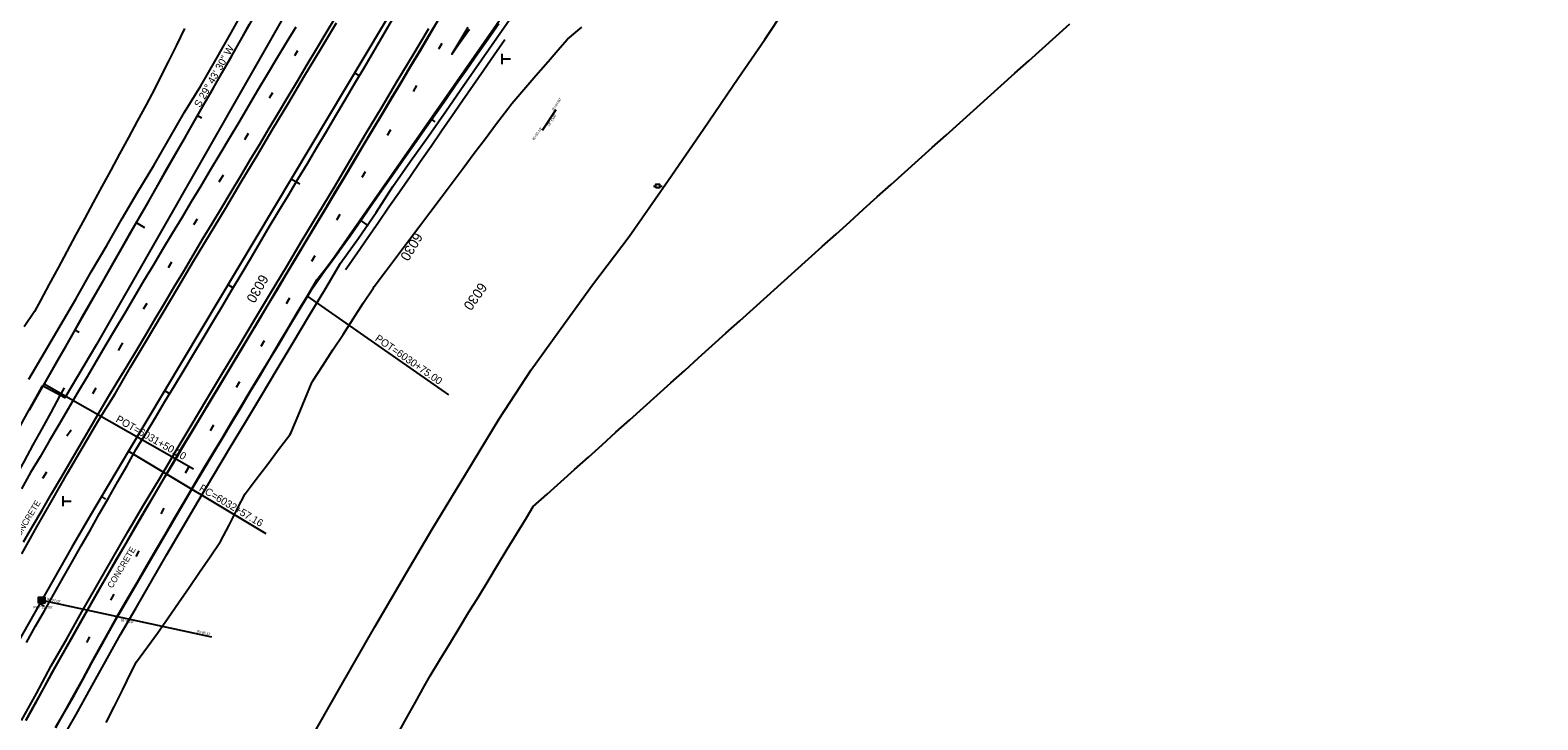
# Model space of a CAD drawing. Extents: x 2132221 to 2141942, y 535736 to 547298.
# Drawn here: x 2136772 to 2137994, y 538383 to 538942 of the extents above; entities that cross this region are included whole.
import ezdxf

# ---------------------------------------------------------------- set-up
doc = ezdxf.new("R2010")
doc.units = 0
for name, color, linetype in [('RD_EX_BldgApp', 7, 'Continuous'), ('RD_EX_Conc', 7, 'Continuous'), ('RD_EX_Conc_txCode', 7, 'Continuous'), ('RD_EX_DR_Inlet', 7, 'Continuous'), ('RD_EX_DR_Inlet_txCode', 7, 'Continuous'), ('RD_EX_DR_Pipe', 7, 'Continuous'), ('RD_EX_DR_Pipe_txCode', 7, 'Continuous'), ('RD_EX_Fence_Other', 7, 'Continuous'), ('RD_EX_GuardRail', 7, 'Continuous'), ('RD_EX_Misc', 7, 'Continuous'), ('RD_EX_Road', 7, 'Continuous'), ('RD_EX_UT', 7, 'Continuous'), ('RD_EX_VEG', 7, 'Continuous'), ('RD_HC_Cl', 7, 'Continuous'), ('RD_HC_Data', 7, 'Continuous'), ('RD_HC_Data_Tic', 7, 'Continuous'), ('RD_HC_TX_Sta50', 7, 'Continuous'), ('TOPO_E_TLIML-Line', 7, 'Continuous')]:
    doc.layers.add(name, color=color, linetype=linetype)

msp = doc.modelspace()

# ---------------------------------------------------------------- linework, layer by layer
at = {"layer": 'RD_EX_BldgApp'}
for p, q in [((2137154.2, 538922.5), (2137154.2, 538918.4)), ((2137154.2, 538918.4), (2137154.2, 538914.3)), ((2137154.2, 538918.4), (2137161.1, 538918.4)), ((2136798.4, 538564.2), (2136798.4, 538560.1)), ((2136798.4, 538560.1), (2136798.4, 538556)), ((2136798.4, 538560.1), (2136805.2, 538560.1))]:
    msp.add_line(p, q, dxfattribs=at)
at = {"layer": 'RD_EX_Conc'}
for points in [[(2137043.7, 539069.2), (2137018.8, 539025.5), (2136986.1, 538968.2), (2136875, 538773.5), (2136825.8, 538687.1), (2136800, 538643.8), (2136782, 538653.7)], [(2136768.4, 538382.6), (2136775.7, 538395.7), (2136782.9, 538408.8), (2136790.1, 538422), (2136797.5, 538435.1), (2136804.9, 538448.1), (2136812.2, 538461.2), (2136819.6, 538474.3), (2136827, 538487.3), (2136834.5, 538500.3), (2136842, 538513.3), (2136849.6, 538526.2), (2136857.1, 538539.2), (2136864.7, 538552.2), (2136872.3, 538565.1), (2136879.9, 538578), (2136887.5, 538590.9), (2136895.2, 538603.8), (2136903, 538616.6), (2136910.7, 538629.5), (2136918.4, 538642.3), (2136926.2, 538655.2), (2136933.9, 538668.1), (2136941.6, 538680.9), (2136949.3, 538693.8), (2136957, 538706.6), (2136964.7, 538719.6), (2136972.4, 538732.4), (2136980.1, 538745.3), (2136987.8, 538758.1), (2136995.5, 538771), (2137003.2, 538783.9), (2137011, 538796.7), (2137018.7, 538809.6), (2137026.4, 538822.5), (2137034.1, 538835.4), (2137041.7, 538848.3), (2137049.4, 538861.1), (2137057.1, 538874), (2137064.9, 538886.9), (2137072.6, 538899.7), (2137080.3, 538912.6), (2137088, 538925.5), (2137095.7, 538938.3), (2137103.3, 538951.2)], [(2136792.8, 538376.6), (2136800.1, 538389.7), (2136807.5, 538402.7), (2136814.8, 538415.9), (2136821.9, 538429.1), (2136829.1, 538442.2), (2136836.4, 538455.3), (2136843.9, 538468.3), (2136851.4, 538481.3), (2136858.9, 538494.3), (2136866.4, 538507.2), (2136874, 538520.2), (2136881.5, 538533.2), (2136889.1, 538546.1), (2136896.7, 538559), (2136904.4, 538572), (2136912, 538584.9), (2136919.7, 538597.7), (2136927.5, 538610.6), (2136935.1, 538623.4), (2136942.9, 538636.3), (2136950.6, 538649.2), (2136958.3, 538662), (2136966, 538674.9), (2136973.8, 538687.7), (2136981.4, 538700.6), (2136989.1, 538713.5), (2136996.9, 538726.4), (2137004.6, 538739.2), (2137013.5, 538750.5), (2137022.3, 538762.7), (2137022.7, 538763.2), (2137031.2, 538775.2), (2137039.9, 538787.5), (2137048.4, 538799.8), (2137057, 538812.1), (2137065.6, 538824.4), (2137074.2, 538836.7), (2137082.8, 538848.9), (2137091.5, 538861.2), (2137100.1, 538873.5), (2137108.7, 538885.7), (2137117.3, 538898), (2137126, 538910.3), (2137134.6, 538922.5), (2137143.2, 538934.8), (2137151.8, 538947.1)], [(2136636.3, 538382.9), (2136643.1, 538396.3), (2136649.8, 538409.7), (2136656.7, 538423.1), (2136663.6, 538436.4), (2136670.5, 538449.7), (2136677.5, 538462.9), (2136684.6, 538476.2), (2136691.6, 538489.4), (2136698.6, 538502.7), (2136705.9, 538515.8), (2136713, 538529), (2136720.2, 538542.2), (2136727.3, 538555.4), (2136734.5, 538568.6), (2136741.8, 538581.7), (2136749.1, 538594.8), (2136756.4, 538607.9), (2136763.7, 538621), (2136771, 538634.1), (2136778.3, 538647.2), (2136782, 538653.7)]]:
    msp.add_lwpolyline(points, dxfattribs=at)
at = {"layer": 'RD_EX_DR_Inlet'}
for p, q in [((2136778.8, 538480.8), (2136783.8, 538480.8)), ((2136778.8, 538479.1), (2136783.8, 538479.1)), ((2136780.5, 538482.5), (2136780.5, 538477.5)), ((2136782.2, 538482.5), (2136782.2, 538477.5))]:
    msp.add_line(p, q, dxfattribs=at)
msp.add_lwpolyline([(2136778.8, 538477.5), (2136778.8, 538482.5), (2136783.8, 538482.5), (2136783.8, 538477.5)], close=True, dxfattribs=at)
at = {"layer": 'RD_EX_DR_Pipe'}
msp.add_line((2136781.3, 538479.9), (2136918.8, 538450.3), dxfattribs=at)
msp.add_lwpolyline([(2137187.1, 538860.7), (2137198.2, 538877.4)], dxfattribs=at)
at = {"layer": 'RD_EX_Fence_Other'}
msp.add_lwpolyline([(2136945.4, 538272.3), (2136971.4, 538318.5), (2136997.1, 538363.8), (2137022.8, 538409), (2137051.3, 538458.3), (2137077.2, 538502.7), (2137097.8, 538537.4), (2137124.9, 538582.4), (2137152, 538626.8), (2137178, 538666.7), (2137198.9, 538695.6), (2137227.8, 538735.5), (2137257.5, 538774.7), (2137289.1, 538820), (2137317.7, 538861.5), (2137345.7, 538902.9), (2137367.4, 538934.3), (2137400.4, 538984.1), (2137428.3, 539022), (2137447.7, 539050), (2137453.5, 539058.8)], dxfattribs=at)
at = {"layer": 'RD_EX_GuardRail'}
for points in [[(2136768.9, 538445.7), (2136776.3, 538458.8), (2136783.7, 538471.8), (2136791.1, 538484.9), (2136798.5, 538497.9), (2136805.9, 538511), (2136813.3, 538524), (2136820.8, 538537), (2136828.2, 538550.1), (2136835.6, 538563.1), (2136843, 538576.2), (2136850.4, 538589.2), (2136857.9, 538602.2), (2136865.6, 538615.1), (2136873.4, 538627.9), (2136881.1, 538640.8), (2136888.8, 538653.6), (2136896.6, 538666.5), (2136904.3, 538679.3), (2136912, 538692.2), (2136919.8, 538705), (2136927.5, 538717.9), (2136935.2, 538730.8), (2136942.8, 538743.7), (2136950.4, 538756.6), (2136958, 538769.5), (2136965.7, 538782.4), (2136973.4, 538795.3), (2136981.2, 538808.1), (2136988.9, 538821), (2136996.6, 538833.8), (2137004.3, 538846.7), (2137012, 538859.6), (2137019.6, 538872.5), (2137027.3, 538885.4), (2137034.9, 538898.4), (2137042.5, 538911.3), (2137050.1, 538924.2), (2137057.7, 538937.1), (2137065.3, 538950)], [(2137156.6, 538934), (2137148, 538921.6), (2137139.5, 538909.3), (2137131, 538897), (2137122.4, 538884.6), (2137113.9, 538872.3), (2137105.4, 538859.9), (2137096.8, 538847.6), (2137088.3, 538835.3), (2137079.8, 538822.9), (2137071.2, 538810.6), (2137062.7, 538798.3), (2137054.1, 538785.9), (2137045.6, 538773.6), (2137037.1, 538761.3), (2137028.5, 538748.9), (2137027.6, 538747.6)]]:
    msp.add_lwpolyline(points, dxfattribs=at)
at = {"layer": 'RD_EX_Misc'}
for p, q in [((2136986.3, 538921.1), (2136988.9, 538925.3)), ((2137103.1, 538926.6), (2137105.7, 538931.2)), ((2136965.8, 538887), (2136968.5, 538891.2)), ((2137082.6, 538892.1), (2137085.2, 538896.8)), ((2136945.8, 538853.2), (2136948.8, 538858.2)), ((2137061.5, 538856.8), (2137064.1, 538861.4)), ((2137041.1, 538822.7), (2137043.7, 538827.3)), ((2136925.2, 538819), (2136928.7, 538824.5)), ((2137020.4, 538788.2), (2137023.1, 538792.8)), ((2136904.5, 538784.2), (2136907.4, 538788.8)), ((2136883.9, 538749.6), (2136886.6, 538754.1)), ((2137000.2, 538754.6), (2137002.8, 538759.2)), ((2136863.9, 538716.1), (2136866.7, 538720.6)), ((2136979.7, 538720.3), (2136982.3, 538724.9)), ((2136843.4, 538682.1), (2136847, 538688.4)), ((2136959.2, 538685.8), (2136961.8, 538690.4)), ((2136939.2, 538652.5), (2136941.8, 538657.2)), ((2136822.8, 538647.4), (2136825.4, 538651.9)), ((2136918.2, 538617.5), (2136920.8, 538622.1)), ((2136801.7, 538613.2), (2136805.2, 538618)), ((2136782.3, 538578.8), (2136785.4, 538584)), ((2136897.8, 538583), (2136900.4, 538587.6)), ((2136878, 538549.9), (2136880.6, 538554.5)), ((2136857.7, 538515.4), (2136860.3, 538520)), ((2136837.2, 538480.1), (2136839.9, 538484.7)), ((2136817.8, 538445.7), (2136820.4, 538450.3))]:
    msp.add_line(p, q, dxfattribs=at)
for points in [[(2136766.5, 538527.1), (2136774, 538540.1), (2136781.6, 538553), (2136789.1, 538566), (2136796.7, 538578.9), (2136804.3, 538591.9), (2136811.9, 538604.8), (2136819.4, 538617.8), (2136827.1, 538630.7), (2136834.7, 538643.6), (2136842.5, 538656.5), (2136850.2, 538669.3), (2136858, 538682.1), (2136865.7, 538695), (2136873.3, 538707.9), (2136881, 538720.8), (2136888.7, 538733.7), (2136896.4, 538746.6), (2136904.1, 538759.4), (2136911.7, 538772.3), (2136919.5, 538785.2), (2136927.2, 538798), (2136934.9, 538810.9), (2136942.6, 538823.8), (2136950.3, 538836.6), (2136958, 538849.5), (2136965.7, 538862.4), (2136973.4, 538875.3), (2136981.1, 538888.1), (2136988.8, 538901), (2136996.5, 538913.9), (2137004.2, 538926.8), (2137011.9, 538939.6), (2137019.6, 538952.5)], [(2136768.7, 538382.4), (2136775.9, 538395.6), (2136783.1, 538408.7), (2136790.3, 538421.9), (2136797.7, 538434.9), (2136805.1, 538448), (2136812.5, 538461.1), (2136819.8, 538474.1), (2136827.2, 538487.2), (2136834.7, 538500.2), (2136842.2, 538513.1), (2136849.8, 538526.1), (2136857.3, 538539.1), (2136864.9, 538552), (2136872.5, 538565), (2136880.1, 538577.9), (2136887.7, 538590.8), (2136895.4, 538603.7), (2136903.2, 538616.5), (2136910.9, 538629.4), (2136918.7, 538642.2), (2136926.4, 538655.1), (2136934.1, 538667.9), (2136941.8, 538680.8), (2136949.5, 538693.7), (2136957.3, 538706.5), (2136964.9, 538719.4), (2136972.6, 538732.3), (2136980.3, 538745.2), (2136988, 538758), (2136995.7, 538770.9), (2137003.5, 538783.8), (2137011.2, 538796.6), (2137018.9, 538809.5), (2137026.6, 538822.4), (2137034.3, 538835.2), (2137041.9, 538848.1), (2137049.6, 538861), (2137057.4, 538873.9), (2137065.1, 538886.7), (2137072.8, 538899.6), (2137080.5, 538912.5), (2137088.2, 538925.3), (2137095.9, 538938.2), (2137103.5, 538951.1)], [(2136987.1, 538944.2), (2136979.3, 538931.4), (2136971.6, 538918.5), (2136963.9, 538905.7), (2136956.2, 538892.8), (2136948.6, 538879.9), (2136940.9, 538867), (2136933.3, 538854.1), (2136925.6, 538841.2), (2136917.9, 538828.3), (2136910.2, 538815.5), (2136902.5, 538802.6), (2136894.8, 538789.7), (2136887.1, 538776.9), (2136879.3, 538764), (2136871.6, 538751.1), (2136863.9, 538738.3), (2136856.2, 538725.4), (2136848.6, 538712.5), (2136840.9, 538699.6), (2136833.3, 538686.7), (2136825.6, 538673.8), (2136818, 538660.9), (2136810.4, 538647.9), (2136802.7, 538635), (2136795.1, 538622.1), (2136787.5, 538609.2), (2136779.9, 538596.2), (2136772.3, 538583.3), (2136764.8, 538570.3)], [(2136771.5, 538633.8), (2136778.8, 538646.9), (2136786.1, 538660), (2136793.5, 538673.1), (2136801, 538686.1), (2136808.4, 538699.1), (2136815.8, 538712.2), (2136823.2, 538725.2), (2136830.8, 538738.2), (2136838.2, 538751.2), (2136845.7, 538764.2), (2136853, 538777.3), (2136860.5, 538790.3), (2136868.1, 538803.2), (2136875.4, 538816.3), (2136882.8, 538829.4), (2136890.3, 538842.3), (2136897.8, 538855.3), (2136905.2, 538868.4), (2136912.6, 538881.4), (2136920.1, 538894.4), (2136927.6, 538907.4), (2136935, 538920.5), (2136942.4, 538933.5), (2136949.8, 538946.5)], [(2136792.5, 538376.7), (2136799.9, 538389.8), (2136807.2, 538402.9), (2136814.5, 538416), (2136821.6, 538429.2), (2136828.8, 538442.4), (2136836.1, 538455.5), (2136843.6, 538468.5), (2136851.1, 538481.5), (2136858.6, 538494.4), (2136866.2, 538507.4), (2136873.7, 538520.4), (2136881.2, 538533.3), (2136888.8, 538546.3), (2136896.4, 538559.2), (2136904.1, 538572.1), (2136911.7, 538585), (2136919.5, 538597.9), (2136927.2, 538610.7), (2136934.9, 538623.6), (2136942.6, 538636.5), (2136950.3, 538649.3), (2136958.1, 538662.2), (2136965.8, 538675), (2136973.5, 538687.9), (2136981.2, 538700.8), (2136988.9, 538713.7), (2136996.6, 538726.5), (2137004.3, 538739.4), (2137013.2, 538750.7), (2137022, 538762.9), (2137022.4, 538763.4), (2137030.9, 538775.4), (2137039.6, 538787.6), (2137048.1, 538800), (2137056.7, 538812.3), (2137065.3, 538824.6), (2137073.9, 538836.9), (2137082.6, 538849.1), (2137091.2, 538861.4), (2137099.8, 538873.6), (2137108.5, 538885.9), (2137117.1, 538898.2), (2137125.7, 538910.4), (2137134.4, 538922.7), (2137143, 538935), (2137151.5, 538947.3)], [(2137126.6, 538943.8), (2137121.8, 538935.7), (2137117, 538927.7), (2137113.8, 538922.4), (2137119.2, 538930.1), (2137124.6, 538937.8), (2137127.9, 538942.6)], [(2136709.3, 538487.5), (2136716.7, 538500.6), (2136724, 538513.7), (2136731.2, 538526.8), (2136738.4, 538540), (2136745.6, 538553.1), (2136752.8, 538566.3), (2136760, 538579.5), (2136767.2, 538592.6), (2136774.4, 538605.8), (2136781.6, 538618.9), (2136788.8, 538632.1), (2136796, 538645.3), (2136799.7, 538652)]]:
    msp.add_lwpolyline(points, dxfattribs=at)
at = {"layer": 'RD_EX_Road'}
for points in [[(2136770.8, 538659.1), (2136783.6, 538680.6), (2136796.2, 538702.2), (2136808.9, 538723.7), (2136821.4, 538745.9), (2136834.1, 538767.4), (2136846.4, 538789.2), (2136859.1, 538810.7), (2136872.1, 538832.1), (2136884.7, 538853.7), (2136897, 538875.4), (2136910.3, 538896.7), (2136922.7, 538918.3), (2136935, 538940.1), (2136947.3, 538961.9), (2136959.7, 538983.6), (2136972.2, 539005.2), (2136984.6, 539027), (2136996.9, 539048.8), (2137006.5, 539066)], [(2136796.7, 538365.7), (2136809.1, 538387.4), (2136820.9, 538408.4), (2136833, 538430.2), (2136845.2, 538452.1), (2136857.7, 538473.7), (2136870.3, 538495.3), (2136882.8, 538517), (2136895.4, 538538.6), (2136908.1, 538560.1), (2136920.8, 538581.6), (2136933.6, 538602.8), (2136946.4, 538624.3), (2136959.3, 538645.7), (2136972.2, 538667.1), (2136985, 538688.6), (2136997.8, 538710), (2137010.7, 538731.5), (2137023.5, 538752.9), (2137038.1, 538773.3), (2137052.3, 538794), (2137065.9, 538815), (2137080.3, 538835.5), (2137094.7, 538856), (2137109.1, 538876.5), (2137123.4, 538897.1), (2137137.8, 538917.6), (2137152.1, 538938.2), (2137166.4, 538958.8)], [(2136765, 538382.4), (2136777, 538404.3), (2136789, 538426.9), (2136801.5, 538448.6), (2136813.7, 538470.4), (2136826.1, 538492.1), (2136838.7, 538513.7), (2136851.2, 538535.3), (2136863.8, 538556.9), (2136876.6, 538578.4), (2136889.3, 538600), (2136902.3, 538621.5), (2136915.2, 538642.9), (2136928.1, 538664.4), (2136941, 538685.8), (2136953.8, 538707.2), (2136966.7, 538728.7), (2136979.6, 538750.1), (2136992.4, 538771.5), (2137005.3, 538793), (2137018.2, 538814.4), (2137031, 538835.9), (2137043.7, 538857.4), (2137056.6, 538878.8), (2137069.4, 538900.3), (2137082.4, 538921.7), (2137095.1, 538943.2)], [(2136765.1, 538517.6), (2136777.2, 538539.5), (2136789.7, 538561.1), (2136802.2, 538582.8), (2136814.8, 538604.4), (2136827.5, 538626), (2136840.7, 538647.2), (2136853.2, 538668.8), (2136866.1, 538690.2), (2136878.8, 538711.6), (2136891.6, 538733.1), (2136904.4, 538754.5), (2136917.3, 538776), (2136930.2, 538797.4), (2136943, 538818.9), (2136955.9, 538840.3), (2136968.6, 538861.8), (2136981.5, 538883.2), (2136994.3, 538904.7), (2137007.2, 538926.1), (2137020.1, 538947.6)]]:
    msp.add_lwpolyline(points, dxfattribs=at)
at = {"layer": 'RD_EX_UT'}
for p, q in [((2137277, 538815.4), (2137279.1, 538815.4)), ((2137280.6, 538815.5), (2137280.6, 538815.5)), ((2137282.1, 538815.4), (2137284.2, 538815.4))]:
    msp.add_line(p, q, dxfattribs=at)
msp.add_lwpolyline([(2137279.1, 538814), (2137279.1, 538817), (2137282.1, 538817), (2137282.1, 538814)], close=True, dxfattribs=at)
at = {"layer": 'RD_EX_VEG'}
for points in [[(2136897.1, 538943.1), (2136890.4, 538929.7), (2136883.8, 538916.2), (2136877.1, 538902.8), (2136872.9, 538894.4), (2136865.8, 538881.2), (2136858.6, 538868), (2136851.5, 538854.8), (2136844.4, 538841.6), (2136837.3, 538828.4), (2136830.1, 538815.2), (2136823, 538802), (2136815.9, 538788.8), (2136808.7, 538775.6), (2136801.6, 538762.4), (2136794.5, 538749.2), (2136787.4, 538736), (2136780.2, 538722.8), (2136775.4, 538713.8), (2136767.1, 538701.3)], [(2136833.6, 538380.8), (2136840.3, 538394.2), (2136846.9, 538407.7), (2136853.6, 538421.1), (2136858, 538430), (2136866.9, 538442.1), (2136875.2, 538453.2), (2136883.7, 538465.6), (2136892.2, 538477.9), (2136900.7, 538490.3), (2136909.2, 538502.7), (2136917.7, 538515), (2136926.3, 538527.5), (2136933.1, 538540.8), (2136940, 538554.1), (2136946.2, 538566.1), (2136955.2, 538578), (2136964.2, 538590), (2136973.2, 538602), (2136982.3, 538614), (2136983.3, 538615.3), (2136989.1, 538629.2), (2136994.9, 538643), (2137000.6, 538656.8), (2137001, 538657.6), (2137009.2, 538670.2), (2137017.3, 538682.8), (2137025.5, 538695.3), (2137033.7, 538707.9), (2137041.9, 538720.5), (2137050.1, 538733.1), (2137050.8, 538734.1), (2137059.8, 538746.1), (2137068.8, 538758.1), (2137077.8, 538770.1), (2137086.8, 538782.1), (2137095.9, 538794.1), (2137104.9, 538806.1), (2137113.9, 538818.1), (2137122.9, 538830), (2137131.9, 538842), (2137140.9, 538854), (2137150, 538866), (2137159, 538878), (2137162.2, 538882.3), (2137172, 538893.6), (2137181.8, 538904.9), (2137191.7, 538916.3), (2137201.5, 538927.6), (2137207.5, 538934.4), (2137219, 538944.1)]]:
    msp.add_lwpolyline(points, dxfattribs=at)
at = {"layer": 'RD_HC_Cl'}
for p, q in [((2139719.8, 543396.3), (2136851.5, 538600.7)), ((2137342.3, 539222.2), (2136996.5, 538726.2)), ((2137067.5, 539153.1), (2136783.3, 538655.3))]:
    msp.add_line(p, q, dxfattribs=at)
msp.add_arc((2141773.2, 535656.9), 5734.9, 149.11572, 168.3278, dxfattribs=at)
at = {"layer": 'RD_HC_Data'}
for p, q in [((2136996.5, 538726.2), (2137111.1, 538646.3)), ((2136783.3, 538655.3), (2136904.2, 538586.3)), ((2136783.3, 538655.3), (2136904.2, 538586.3)), ((2136851.5, 538600.7), (2136963, 538534))]:
    msp.add_line(p, q, dxfattribs=at)
at = {"layer": 'RD_HC_Data_Tic'}
for p, q in [((2137034.8, 538907.2), (2137038.3, 538905.2)), ((2136907.4, 538872.6), (2136910.9, 538870.6)), ((2136907.4, 538872.6), (2136910.9, 538870.6)), ((2137096.6, 538869.8), (2137099.8, 538867.5)), ((2136983.5, 538821.4), (2136990.4, 538817.3)), ((2136857.8, 538785.8), (2136864.7, 538781.8)), ((2136857.8, 538785.8), (2136864.7, 538781.8)), ((2137039.4, 538787.8), (2137045.9, 538783.2)), ((2136932.2, 538735.6), (2136935.6, 538733.5)), ((2136808.2, 538698.9), (2136811.7, 538697)), ((2136808.2, 538698.9), (2136811.7, 538697)), ((2136880.8, 538649.8), (2136884.3, 538647.7)), ((2136829.6, 538563.9), (2136833.1, 538561.8)), ((2136779.7, 538477.2), (2136783.2, 538475.3))]:
    msp.add_line(p, q, dxfattribs=at)
at = {"layer": 'TOPO_E_TLIML-Line'}
msp.add_lwpolyline([(2137069.5, 538371.2), (2137076.8, 538384.3), (2137084.1, 538397.4), (2137091.4, 538410.5), (2137096.1, 538418.8), (2137103.9, 538431.6), (2137111.7, 538444.4), (2137119.5, 538457.2), (2137127.3, 538470), (2137135.2, 538482.8), (2137143, 538495.6), (2137150.8, 538508.4), (2137158.6, 538521.2), (2137166.4, 538534), (2137174.3, 538546.8), (2137179.7, 538555.8), (2137190.9, 538565.8), (2137202, 538575.8), (2137213.2, 538585.9), (2137224.3, 538595.9), (2137235.5, 538605.9), (2137246.6, 538616), (2137257.8, 538626), (2137268.9, 538636), (2137280.1, 538646.1), (2137291.2, 538656.1), (2137302.4, 538666.1), (2137313.5, 538676.2), (2137324.7, 538686.2), (2137335.8, 538696.2), (2137347, 538706.3), (2137358.1, 538716.3), (2137369.3, 538726.3), (2137380.5, 538736.4), (2137391.6, 538746.4), (2137402.8, 538756.4), (2137413.9, 538766.5), (2137425.1, 538776.5), (2137436.2, 538786.5), (2137447.4, 538796.6), (2137458.5, 538806.6), (2137469.7, 538816.6), (2137480.8, 538826.7), (2137492, 538836.7), (2137503.1, 538846.7), (2137514.3, 538856.7), (2137525.4, 538866.8), (2137536.6, 538876.8), (2137547.7, 538886.8), (2137558.9, 538896.9), (2137570, 538906.9), (2137581.2, 538916.9), (2137592.3, 538927), (2137603.5, 538937), (2137614.6, 538947)], dxfattribs=at)

# ---------------------------------------------------------------- texts
at = {"layer": 'RD_EX_Conc_txCode'}
for p in [(2136761.3, 538526.9), (2136838.4, 538489.2)]:
    msp.add_text('CONCRETE', height=5, rotation=58.9562, dxfattribs=at).set_placement(p)
at = {"layer": 'RD_EX_DR_Inlet_txCode'}
for s, rotation, p in [("IE=94.80'", 56.4557, (2137196.2, 538876.3)), ("IE=95.18'", 56.4557, (2137180.4, 538852.4)), ("IE=97.02'", 347.8317, (2136785.2, 538480.1)), ("IE=96.31'", 347.8317, (2136906.7, 538453.9))]:
    msp.add_text(s, height=2, rotation=rotation, dxfattribs=at).set_placement(p)
msp.add_text("RIM=101.06'", height=2, dxfattribs=at).set_placement((2136774.4, 538473.3))
at = {"layer": 'RD_EX_DR_Pipe_txCode'}
for s, rotation, p in [('15" CMP', 56.4557, (2137192.6, 538863.5)), ('18" RCP', 347.8317, (2136844.9, 538463.1))]:
    msp.add_text(s, height=2, rotation=rotation, dxfattribs=at).set_placement(p)
at = {"layer": 'RD_HC_Data'}
for s, rotation, p in [('S 29%%d 43\' 30" W', 60.2749, (2136909.6, 538878.6)), ('POT=6030+75.00', 325.1157, (2137050.9, 538690.7)), ('POT=6031+50.20', 330.2749, (2136840.8, 538624.9)), ('POT=6031+50.20', 330.2749, (2136840.8, 538624.9)), ('PC=6032+57.16', 329.1157, (2136908.3, 538569.1))]:
    msp.add_text(s, height=6, rotation=rotation, dxfattribs=at).set_placement(p)
at = {"layer": 'RD_HC_TX_Sta50'}
for rotation, p in [(239.1157, (2137083.7, 538778.5)), (240.2749, (2136958.6, 538744.6)), (240.2749, (2136958.6, 538744.6)), (235.1157, (2137136.3, 538738))]:
    msp.add_text('6030', height=8, rotation=rotation, dxfattribs=at).set_placement(p)

doc.saveas('drawing.dxf')
